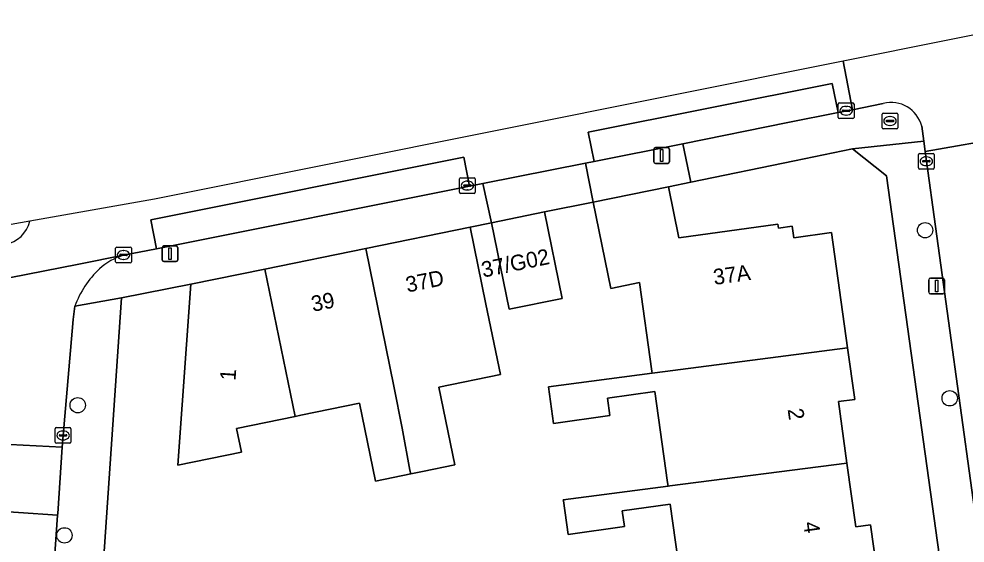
# Model space of a CAD drawing. Extents: x 161772 to 163126, y 383092 to 383917.
# Drawn here: x 162327.9 to 162388.2, y 383787.9 to 383821.3 of the extents above; entities that cross this region are included whole.
import ezdxf

# ---------------------------------------------------------------- set-up
doc = ezdxf.new("R2010")
doc.units = 0
for name, color, linetype in [('IMGEO_Boom', 7, 'Continuous'), ('IMGEO_Brandkraan', 7, 'Continuous'), ('IMGEO_Erf', 7, 'Continuous'), ('IMGEO_Kolk', 7, 'Continuous'), ('IMGEO_Lichtmast', 7, 'Continuous'), ('IMGEO_Pand', 7, 'Continuous'), ('IMGEO_Pand_nummerreeks', 7, 'Continuous'), ('IMGEO_Parkeervlak_open', 7, 'Continuous'), ('IMGEO_Rijbaan_lokaal_open', 7, 'Continuous'), ('IMGEO_Voetpad_open', 7, 'Continuous')]:
    doc.layers.add(name, color=color, linetype=linetype)

msp = doc.modelspace()

# ---------------------------------------------------------------- linework, layer by layer
at = {"layer": 'IMGEO_Boom'}
for centre in [(162385.614, 383807.817), (162387.182, 383797.098), (162331.603, 383796.658), (162330.752, 383788.359)]:
    msp.add_circle(centre, 0.489, dxfattribs=at)
at = {"layer": 'IMGEO_Brandkraan'}
for p, q in [((162382.877, 383814.357), (162382.877, 383815.209)), ((162382.952, 383815.283), (162383.804, 383815.283)), ((162383.365, 383815.063), (162383.39, 383815.063)), ((162383.878, 383815.209), (162383.878, 383814.357)), ((162383.136, 383814.777), (162383.136, 383814.789)), ((162383.574, 383814.74), (162383.176, 383814.74)), ((162383.179, 383814.826), (162383.577, 383814.826)), ((162383.388, 383814.503), (162383.363, 383814.503)), ((162383.62, 383814.789), (162383.62, 383814.777)), ((162383.804, 383814.283), (162382.952, 383814.283))]:
    msp.add_line(p, q, dxfattribs=at)
for points in [[(162382.877, 383814.357), (162382.877, 383815.209)], [(162382.952, 383815.283), (162383.804, 383815.283)], [(162383.878, 383815.209), (162383.878, 383814.357)], [(162383.804, 383814.283), (162382.952, 383814.283)]]:
    msp.add_lwpolyline(points, dxfattribs=at)
for centre, radius, start, end in [((162382.954, 383815.207), 0.0765, 91.55205, 178.44795), ((162382.954, 383815.207), 0.0765, 91.55205, 178.44795), ((162383.802, 383815.207), 0.0765, 1.55205, 88.44795), ((162383.802, 383815.207), 0.0765, 1.55205, 88.44795), ((162382.954, 383814.359), 0.0765, 181.55205, 268.44795), ((162382.954, 383814.359), 0.0765, 181.55205, 268.44795), ((162383.176, 383814.786), 0.0403, 85.87752, 175.75265), ((162383.173, 383814.776), 0.0366, 178.93798, 274.71019), ((162383.577, 383814.783), 0.043, 264.86636, 352.45326), ((162383.581, 383814.788), 0.0386, 1.73085, 96.63898), ((162383.802, 383814.359), 0.0765, 271.55205, 358.44795), ((162383.802, 383814.359), 0.0765, 271.55205, 358.44795)]:
    msp.add_arc(centre, radius, start, end, dxfattribs=at)
for centre, major_axis, ratio, start_param, end_param in [((162383.364, 383814.783), (-0.387, 0.002), 0.722429, 4.712389, 7.853982), ((162383.389, 383814.783), (-0.39, 0.002), 0.717154, 1.570796, 4.712389)]:
    msp.add_ellipse(centre, major_axis=major_axis, ratio=ratio, start_param=start_param, end_param=end_param, dxfattribs=at)
at = {"layer": 'IMGEO_Erf'}
for points in [[(162391.681, 383750), (162383.157, 383811.286), (162380.984, 383813.013), (162377.295, 383812.253), (162370.682, 383810.889), (162369.249, 383810.594), (162369.917, 383807.322), (162376.232, 383808.197), (162376.265, 383807.957), (162377.149, 383808.08), (162377.252, 383807.34), (162379.657, 383807.673), (162380.675, 383800.32), (162381.131, 383797.031), (162380.092, 383796.887), (162380.634, 383792.969), (162381.197, 383788.904), (162382.14, 383789.035), (162382.58, 383785.855)], [(162370.23, 383784.145), (162369.37, 383790.356), (162366.308, 383789.932), (162366.449, 383788.914), (162362.858, 383788.417), (162362.559, 383790.571), (162362.553, 383790.616), (162369.23, 383791.497), (162369.197, 383791.737), (162368.395, 383797.533), (162365.366, 383797.114), (162365.521, 383795.996), (162361.924, 383795.498), (162361.602, 383797.828), (162368.222, 383798.7), (162368.203, 383798.835), (162367.421, 383804.476), (162365.577, 383804.1), (162364.452, 383809.614), (162361.345, 383808.98), (162362.471, 383803.466), (162359.103, 383802.778), (162357.977, 383808.293), (162356.624, 383808.004), (162357.624, 383803.106), (162358.54, 383798.617), (162354.626, 383797.818), (162355.638, 383792.856), (162353.581, 383792.436), (162352.833, 383792.283), (162350.585, 383791.824), (162349.572, 383796.785), (162345.818, 383796.018), (162345.453, 383795.943), (162341.726, 383795.182), (162342.038, 383793.657), (162337.977, 383792.827), (162338.814, 383804.369), (162334.385, 383803.507), (162330.73, 383750)]]:
    msp.add_lwpolyline(points, dxfattribs=at)
at = {"layer": 'IMGEO_Kolk'}
for p, q in [((162380.082, 383815.011), (162380.082, 383815.863)), ((162380.157, 383815.937), (162381.009, 383815.937)), ((162380.57, 383815.717), (162380.595, 383815.717)), ((162381.083, 383815.863), (162381.083, 383815.011)), ((162380.341, 383815.431), (162380.341, 383815.443)), ((162380.779, 383815.394), (162380.381, 383815.394)), ((162380.384, 383815.48), (162380.782, 383815.48)), ((162380.593, 383815.157), (162380.568, 383815.157)), ((162380.825, 383815.443), (162380.825, 383815.431)), ((162381.009, 383814.937), (162380.157, 383814.937)), ((162385.192, 383811.791), (162385.192, 383812.643)), ((162385.267, 383812.717), (162386.119, 383812.717)), ((162386.193, 383812.643), (162386.193, 383811.791)), ((162385.451, 383812.211), (162385.451, 383812.223)), ((162385.889, 383812.174), (162385.491, 383812.174)), ((162385.494, 383812.26), (162385.892, 383812.26)), ((162385.703, 383811.937), (162385.678, 383811.937)), ((162385.68, 383812.497), (162385.705, 383812.497)), ((162385.935, 383812.223), (162385.935, 383812.211)), ((162386.119, 383811.717), (162385.267, 383811.717)), ((162355.943, 383810.24), (162355.943, 383811.092)), ((162356.018, 383811.166), (162356.87, 383811.166)), ((162356.431, 383810.946), (162356.456, 383810.946)), ((162356.944, 383811.092), (162356.944, 383810.24)), ((162356.87, 383810.166), (162356.018, 383810.166)), ((162356.202, 383810.66), (162356.202, 383810.672)), ((162356.64, 383810.623), (162356.242, 383810.623)), ((162356.245, 383810.709), (162356.643, 383810.709)), ((162356.454, 383810.386), (162356.429, 383810.386)), ((162356.686, 383810.672), (162356.686, 383810.66)), ((162334.02, 383805.812), (162334.02, 383806.664)), ((162334.095, 383806.738), (162334.947, 383806.738)), ((162334.508, 383806.518), (162334.533, 383806.518)), ((162335.021, 383806.664), (162335.021, 383805.812)), ((162334.279, 383806.232), (162334.279, 383806.244)), ((162334.717, 383806.195), (162334.319, 383806.195)), ((162334.322, 383806.281), (162334.72, 383806.281)), ((162334.531, 383805.958), (162334.506, 383805.958)), ((162334.763, 383806.244), (162334.763, 383806.232)), ((162334.947, 383805.738), (162334.095, 383805.738)), ((162330.17, 383794.304), (162330.17, 383795.156)), ((162330.245, 383795.23), (162331.097, 383795.23)), ((162331.171, 383795.156), (162331.171, 383794.304)), ((162330.429, 383794.724), (162330.429, 383794.736)), ((162330.867, 383794.687), (162330.469, 383794.687)), ((162330.472, 383794.773), (162330.87, 383794.773)), ((162330.681, 383794.45), (162330.656, 383794.45)), ((162330.658, 383795.01), (162330.683, 383795.01)), ((162330.913, 383794.736), (162330.913, 383794.724)), ((162331.097, 383794.23), (162330.245, 383794.23))]:
    msp.add_line(p, q, dxfattribs=at)
for points in [[(162380.082, 383815.011), (162380.082, 383815.863)], [(162380.157, 383815.937), (162381.009, 383815.937)], [(162381.083, 383815.863), (162381.083, 383815.011)], [(162381.009, 383814.937), (162380.157, 383814.937)], [(162385.192, 383811.791), (162385.192, 383812.643)], [(162385.267, 383812.717), (162386.119, 383812.717)], [(162386.193, 383812.643), (162386.193, 383811.791)], [(162386.119, 383811.717), (162385.267, 383811.717)], [(162355.943, 383810.24), (162355.943, 383811.092)], [(162356.018, 383811.166), (162356.87, 383811.166)], [(162356.944, 383811.092), (162356.944, 383810.24)], [(162356.87, 383810.166), (162356.018, 383810.166)], [(162334.02, 383805.812), (162334.02, 383806.664)], [(162334.095, 383806.738), (162334.947, 383806.738)], [(162335.021, 383806.664), (162335.021, 383805.812)], [(162334.947, 383805.738), (162334.095, 383805.738)], [(162330.17, 383794.304), (162330.17, 383795.156)], [(162330.245, 383795.23), (162331.097, 383795.23)], [(162331.171, 383795.156), (162331.171, 383794.304)], [(162331.097, 383794.23), (162330.245, 383794.23)]]:
    msp.add_lwpolyline(points, dxfattribs=at)
for centre, radius, start, end in [((162380.159, 383815.861), 0.0765, 91.55205, 178.44795), ((162380.159, 383815.861), 0.0765, 91.55205, 178.44795), ((162381.007, 383815.861), 0.0765, 1.55205, 88.44795), ((162381.007, 383815.861), 0.0765, 1.55205, 88.44795), ((162380.159, 383815.013), 0.0765, 181.55205, 268.44795), ((162380.159, 383815.013), 0.0765, 181.55205, 268.44795), ((162380.381, 383815.44), 0.0403, 85.87752, 175.75265), ((162380.378, 383815.43), 0.0366, 178.93798, 274.71019), ((162380.782, 383815.437), 0.043, 264.86636, 352.45326), ((162380.786, 383815.442), 0.0386, 1.73085, 96.63898), ((162381.007, 383815.013), 0.0765, 271.55205, 358.44795), ((162381.007, 383815.013), 0.0765, 271.55205, 358.44795), ((162385.269, 383812.641), 0.0765, 91.55205, 178.44795), ((162385.269, 383812.641), 0.0765, 91.55205, 178.44795), ((162386.117, 383812.641), 0.0765, 1.55205, 88.44795), ((162386.117, 383812.641), 0.0765, 1.55205, 88.44795), ((162385.491, 383812.22), 0.0403, 85.87752, 175.75265), ((162385.488, 383812.21), 0.0366, 178.93798, 274.71019), ((162385.892, 383812.217), 0.043, 264.86636, 352.45326), ((162385.896, 383812.222), 0.0386, 1.73085, 96.63898), ((162385.269, 383811.793), 0.0765, 181.55205, 268.44795), ((162385.269, 383811.793), 0.0765, 181.55205, 268.44795), ((162386.117, 383811.793), 0.0765, 271.55205, 358.44795), ((162386.117, 383811.793), 0.0765, 271.55205, 358.44795), ((162356.02, 383811.09), 0.0765, 91.55205, 178.44795), ((162356.02, 383811.09), 0.0765, 91.55205, 178.44795), ((162356.868, 383811.09), 0.0765, 1.55205, 88.44795), ((162356.868, 383811.09), 0.0765, 1.55205, 88.44795), ((162356.02, 383810.242), 0.0765, 181.55205, 268.44795), ((162356.02, 383810.242), 0.0765, 181.55205, 268.44795), ((162356.242, 383810.669), 0.0403, 85.87752, 175.75265), ((162356.239, 383810.659), 0.0366, 178.93798, 274.71019), ((162356.643, 383810.666), 0.043, 264.86636, 352.45326), ((162356.647, 383810.671), 0.0386, 1.73085, 96.63898), ((162356.868, 383810.242), 0.0765, 271.55205, 358.44795), ((162356.868, 383810.242), 0.0765, 271.55205, 358.44795), ((162334.097, 383806.662), 0.0765, 91.55205, 178.44795), ((162334.097, 383806.662), 0.0765, 91.55205, 178.44795), ((162334.945, 383806.662), 0.0765, 1.55205, 88.44795), ((162334.945, 383806.662), 0.0765, 1.55205, 88.44795), ((162334.319, 383806.241), 0.0403, 85.87752, 175.75265), ((162334.316, 383806.231), 0.0366, 178.93798, 274.71019), ((162334.72, 383806.238), 0.043, 264.86636, 352.45326), ((162334.724, 383806.243), 0.0386, 1.73085, 96.63898), ((162334.097, 383805.814), 0.0765, 181.55205, 268.44795), ((162334.097, 383805.814), 0.0765, 181.55205, 268.44795), ((162334.945, 383805.814), 0.0765, 271.55205, 358.44795), ((162334.945, 383805.814), 0.0765, 271.55205, 358.44795), ((162330.247, 383795.154), 0.0765, 91.55205, 178.44795), ((162330.247, 383795.154), 0.0765, 91.55205, 178.44795), ((162331.095, 383795.154), 0.0765, 1.55205, 88.44795), ((162331.095, 383795.154), 0.0765, 1.55205, 88.44795), ((162330.469, 383794.733), 0.0403, 85.87752, 175.75265), ((162330.466, 383794.723), 0.0366, 178.93798, 274.71019), ((162330.87, 383794.73), 0.043, 264.86636, 352.45326), ((162330.874, 383794.735), 0.0386, 1.73085, 96.63898), ((162330.247, 383794.306), 0.0765, 181.55205, 268.44795), ((162330.247, 383794.306), 0.0765, 181.55205, 268.44795), ((162331.095, 383794.306), 0.0765, 271.55205, 358.44795), ((162331.095, 383794.306), 0.0765, 271.55205, 358.44795)]:
    msp.add_arc(centre, radius, start, end, dxfattribs=at)
for centre, major_axis, ratio, start_param, end_param in [((162380.569, 383815.437), (-0.387, 0.002), 0.722429, 4.712389, 7.853982), ((162380.594, 383815.437), (-0.39, 0.002), 0.717154, 1.570796, 4.712389), ((162385.679, 383812.217), (-0.387, 0.002), 0.722429, 4.712389, 7.853982), ((162385.704, 383812.217), (-0.39, 0.002), 0.717154, 1.570796, 4.712389), ((162356.43, 383810.666), (-0.387, 0.002), 0.722429, 4.712389, 7.853982), ((162356.455, 383810.666), (-0.39, 0.002), 0.717154, 1.570796, 4.712389), ((162334.507, 383806.238), (-0.387, 0.002), 0.722429, 4.712389, 7.853982), ((162334.532, 383806.238), (-0.39, 0.002), 0.717154, 1.570796, 4.712389), ((162330.657, 383794.73), (-0.387, 0.002), 0.722429, 4.712389, 7.853982), ((162330.682, 383794.73), (-0.39, 0.002), 0.717154, 1.570796, 4.712389)]:
    msp.add_ellipse(centre, major_axis=major_axis, ratio=ratio, start_param=start_param, end_param=end_param, dxfattribs=at)
at = {"layer": 'IMGEO_Lichtmast'}
for p, q in [((162368.324, 383812.183), (162368.324, 383812.983)), ((162368.324, 383812.983), (162368.324, 383812.183)), ((162368.424, 383813.083), (162369.214, 383813.083)), ((162369.214, 383813.083), (162368.424, 383813.083)), ((162369.314, 383812.983), (162369.314, 383812.183)), ((162369.314, 383812.183), (162369.314, 383812.983)), ((162369.214, 383812.083), (162368.424, 383812.083)), ((162368.424, 383812.083), (162369.214, 383812.083)), ((162336.989, 383805.918), (162336.989, 383806.718)), ((162336.989, 383806.718), (162336.989, 383805.918)), ((162337.089, 383806.818), (162337.879, 383806.818)), ((162337.879, 383806.818), (162337.089, 383806.818)), ((162337.979, 383806.718), (162337.979, 383805.918)), ((162337.979, 383805.918), (162337.979, 383806.718)), ((162337.879, 383805.818), (162337.089, 383805.818)), ((162337.089, 383805.818), (162337.879, 383805.818)), ((162385.954, 383804.762), (162386.744, 383804.762)), ((162386.744, 383804.762), (162385.954, 383804.762)), ((162385.854, 383803.862), (162385.854, 383804.662)), ((162385.854, 383804.662), (162385.854, 383803.862)), ((162386.844, 383804.662), (162386.844, 383803.862)), ((162386.844, 383803.862), (162386.844, 383804.662)), ((162386.744, 383803.762), (162385.954, 383803.762)), ((162385.954, 383803.762), (162386.744, 383803.762))]:
    msp.add_line(p, q, dxfattribs=at)
for points in [[(162368.744, 383812.958), (162368.894, 383812.958), (162368.894, 383812.208), (162368.744, 383812.208), (162368.744, 383812.958)], [(162337.409, 383806.693), (162337.559, 383806.693), (162337.559, 383805.943), (162337.409, 383805.943), (162337.409, 383806.693)], [(162386.274, 383804.637), (162386.424, 383804.637), (162386.424, 383803.887), (162386.274, 383803.887), (162386.274, 383804.637)]]:
    msp.add_lwpolyline(points, dxfattribs=at)
for centre, start, end in [((162368.424, 383812.983), 90, 180), ((162368.424, 383812.983), 90, 180), ((162369.214, 383812.983), 0, 90), ((162369.214, 383812.983), 360, 90), ((162368.424, 383812.183), 180, 270), ((162368.424, 383812.183), 180, 270), ((162369.214, 383812.183), 270, 0), ((162369.214, 383812.183), 270, 0), ((162337.089, 383806.718), 90, 180), ((162337.089, 383806.718), 90, 180), ((162337.879, 383806.718), 0, 90), ((162337.879, 383806.718), 360, 90), ((162337.089, 383805.918), 180, 270), ((162337.089, 383805.918), 180, 270), ((162337.879, 383805.918), 270, 0), ((162337.879, 383805.918), 270, 0), ((162385.954, 383804.662), 90, 180), ((162385.954, 383804.662), 90, 180), ((162386.744, 383804.662), 0, 90), ((162386.744, 383804.662), 360, 90), ((162385.954, 383803.862), 180, 270), ((162385.954, 383803.862), 180, 270), ((162386.744, 383803.862), 270, 0), ((162386.744, 383803.862), 270, 0)]:
    msp.add_arc(centre, 0.1, start, end, dxfattribs=at)
at = {"layer": 'IMGEO_Pand'}
for points in [[(162379.657, 383807.673), (162377.252, 383807.34), (162377.149, 383808.08), (162376.265, 383807.957), (162376.232, 383808.197), (162369.917, 383807.322), (162369.249, 383810.594), (162364.452, 383809.614), (162365.577, 383804.1), (162367.421, 383804.476), (162368.203, 383798.835), (162368.222, 383798.7), (162368.398, 383798.723), (162380.675, 383800.32)], [(162362.471, 383803.466), (162361.345, 383808.98), (162357.977, 383808.293), (162359.103, 383802.778)], [(162357.624, 383803.106), (162356.624, 383808.004), (162349.957, 383806.643), (162351.749, 383797.864), (162352.289, 383795.184), (162352.782, 383792.512), (162352.833, 383792.283), (162353.581, 383792.436), (162355.638, 383792.856), (162354.626, 383797.818), (162358.54, 383798.617)], [(162349.957, 383806.643), (162343.537, 383805.333), (162345.453, 383795.943), (162345.818, 383796.018), (162349.572, 383796.785), (162350.585, 383791.824), (162352.833, 383792.283), (162352.782, 383792.512), (162352.289, 383795.184), (162351.749, 383797.864)], [(162343.537, 383805.333), (162338.814, 383804.369), (162337.977, 383792.827), (162342.038, 383793.657), (162341.726, 383795.182), (162345.453, 383795.943)], [(162380.092, 383796.887), (162381.131, 383797.031), (162380.675, 383800.32), (162368.398, 383798.723), (162368.222, 383798.7), (162361.602, 383797.828), (162361.924, 383795.498), (162365.521, 383795.996), (162365.366, 383797.114), (162368.395, 383797.533), (162369.197, 383791.737), (162369.23, 383791.497), (162369.348, 383791.512), (162380.634, 383792.969)], [(162380.634, 383792.969), (162369.348, 383791.512), (162369.23, 383791.497), (162362.553, 383790.616), (162362.559, 383790.571), (162362.858, 383788.417), (162366.449, 383788.914), (162366.308, 383789.932), (162369.37, 383790.356), (162370.23, 383784.145), (162377.628, 383785.169), (162382.58, 383785.855), (162382.14, 383789.035), (162381.197, 383788.904)]]:
    msp.add_lwpolyline(points, close=True, dxfattribs=at)
at = {"layer": 'IMGEO_Parkeervlak_open'}
for points in [[(162376.873, 383814.678), (162380.073, 383815.315), (162379.699, 383817.183), (162364.144, 383814.066), (162364.516, 383812.208), (162370.167, 383813.336)], [(162356.578, 383810.623), (162356.207, 383812.475), (162336.258, 383808.477), (162336.626, 383806.639)]]:
    msp.add_lwpolyline(points, close=True, dxfattribs=at)
at = {"layer": 'IMGEO_Rijbaan_lokaal_open'}
for points in [[(162392.337, 383817.787), (162394.443, 383818.178), (162394.442, 383818.182), (162394.08, 383820.025), (162393.831, 383821.293), (162380.397, 383818.601)], [(162324.958, 383807.747), (162273.78, 383798.628), (162269.209, 383797.162), (162270.117, 383793.362), (162272.251, 383793.788), (162271.954, 383795.306), (162320.467, 383805.155), (162320.785, 383803.509), (162321.677, 383803.688), (162331.68, 383805.652), (162334.52, 383806.219), (162336.626, 383806.639), (162336.258, 383808.477), (162356.207, 383812.475), (162356.578, 383810.623), (162357.425, 383810.792), (162363.977, 383812.1), (162364.516, 383812.208), (162364.144, 383814.066), (162379.699, 383817.183), (162380.073, 383815.315), (162380.997, 383815.499), (162380.397, 383818.601)], [(162380.397, 383818.601), (162336.503, 383809.804), (162328.551, 383808.387)], [(162380.397, 383818.601), (162380.997, 383815.499), (162382.946, 383815.909)], [(162385.4, 383814.456), (162385.524, 383813.489), (162385.613, 383812.846), (162390.959, 383813.763), (162390.896, 383814.427), (162390.805, 383815.381)], [(162328.551, 383808.387), (162324.958, 383807.747)], [(162334.52, 383806.219), (162331.68, 383805.652), (162321.677, 383803.688)], [(162331.32, 383802.125), (162331.413, 383802.967)], [(162326.088, 383800.147), (162325.61, 383794.248), (162330.618, 383793.983), (162331.32, 383802.125)]]:
    msp.add_lwpolyline(points, dxfattribs=at)
for points in [[(162395.133, 383782.647), (162394.996, 383783.664), (162394.492, 383787.4), (162391.488, 383808.836), (162391.301, 383810.168), (162390.959, 383813.763), (162385.613, 383812.846), (162389.333, 383785.835), (162389.85, 383782.081), (162394.269, 383750), (162395.119, 383743.827), (162395.195, 383743.279), (162400.442, 383743.994), (162399.605, 383750), (162398.614, 383757.057), (162398.09, 383760.784), (162397.936, 383761.88), (162395.639, 383778.901)], [(162325.316, 383789.988), (162330.319, 383789.642), (162330.326, 383789.743), (162330.618, 383793.983), (162325.61, 383794.248)], [(162327.904, 383754.6), (162328.166, 383758.408), (162330.319, 383789.642), (162325.316, 383789.988), (162322.549, 383750), (162322.2, 383744.798), (162327.215, 383744.461), (162327.587, 383750)]]:
    msp.add_lwpolyline(points, close=True, dxfattribs=at)
for centre, radius, start, end in [((162383.441, 383813.946), 2.024, 14.59221, 104.14871), ((162326.61, 383808.877), 2.002, 281.14496, 345.83134), ((162326.61, 383808.877), 2.002, 281.14496, 345.83134), ((162335.513, 383802.697), 3.659, 105.74698, 133.44253), ((162337.261, 383800.805), 6.235, 133.1513, 159.71263)]:
    msp.add_arc(centre, radius, start, end, dxfattribs=at)
at = {"layer": 'IMGEO_Voetpad_open'}
for points in [[(162382.946, 383815.909), (162380.997, 383815.499), (162380.073, 383815.315), (162376.873, 383814.678), (162370.167, 383813.336), (162370.682, 383810.889), (162377.295, 383812.253), (162380.984, 383813.013)], [(162380.984, 383813.013), (162385.524, 383813.489), (162385.4, 383814.456)], [(162395.89, 383738.231), (162395.195, 383743.279), (162395.119, 383743.827), (162394.269, 383750), (162389.85, 383782.081), (162389.356, 383782.013), (162388.838, 383785.767), (162389.333, 383785.835), (162385.613, 383812.846), (162385.524, 383813.489), (162380.984, 383813.013), (162383.157, 383811.286), (162391.681, 383750), (162398.413, 383701.603), (162400.824, 383671.278), (162403.111, 383669.273)], [(162349.957, 383806.643), (162356.624, 383808.004), (162357.977, 383808.293), (162357.425, 383810.792), (162356.578, 383810.623), (162336.626, 383806.639), (162334.52, 383806.219)], [(162331.413, 383802.967), (162334.385, 383803.507), (162338.814, 383804.369), (162343.537, 383805.333), (162349.957, 383806.643)], [(162329.513, 383738.311), (162329.933, 383738.33), (162330.73, 383750), (162334.385, 383803.507), (162331.413, 383802.967), (162331.32, 383802.125), (162330.618, 383793.983), (162330.326, 383789.743), (162330.319, 383789.642), (162328.166, 383758.408), (162328.677, 383758.374), (162328.408, 383754.567), (162327.904, 383754.6), (162327.587, 383750)]]:
    msp.add_lwpolyline(points, dxfattribs=at)
for points in [[(162370.167, 383813.336), (162364.516, 383812.208), (162363.977, 383812.1), (162364.452, 383809.614), (162369.249, 383810.594), (162370.682, 383810.889)], [(162361.345, 383808.98), (162364.452, 383809.614), (162363.977, 383812.1), (162357.425, 383810.792), (162357.977, 383808.293)]]:
    msp.add_lwpolyline(points, close=True, dxfattribs=at)
for centre, radius, start, end in [((162383.441, 383813.946), 2.024, 14.59221, 104.14871), ((162335.513, 383802.697), 3.659, 105.74698, 133.44253), ((162337.261, 383800.805), 6.235, 133.1513, 159.71263)]:
    msp.add_arc(centre, radius, start, end, dxfattribs=at)

# ---------------------------------------------------------------- texts
at = {"layer": 'IMGEO_Pand_nummerreeks'}
for s, rotation, p in [('37/G02', 11.63363, (162357.447, 383804.792)), ('37A', 7.88963, (162372.182, 383804.324)), ('37D', 11.53364, (162352.617, 383803.838)), ('39', 11.53364, (162346.593, 383802.608)), ('1', 85.8523, (162341.656, 383798.199)), ('2', 277.87796, (162376.849, 383796.398)), ('4', 277.87796, (162377.849, 383789.17))]:
    msp.add_text(s, height=1, rotation=rotation, dxfattribs=at).set_placement(p)

doc.saveas('drawing.dxf')
